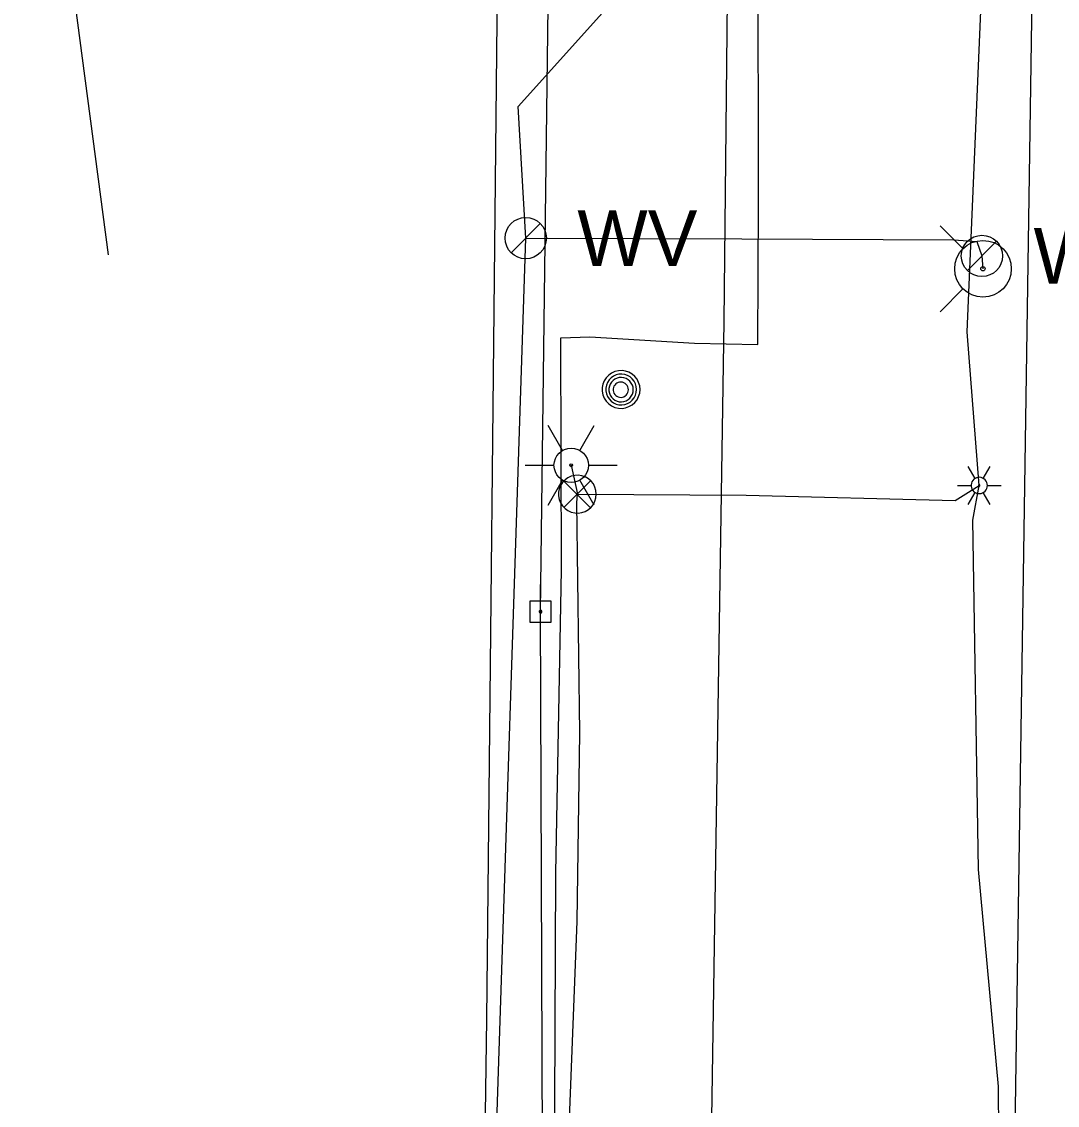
# Model space of a CAD drawing. Extents: x 600849 to 606371, y 330010 to 403088.
# Drawn here: x 601907.9 to 602088.4, y 360546.6 to 360735.4 of the extents above; entities that cross this region are included whole.
import ezdxf

# ---------------------------------------------------------------- set-up
doc = ezdxf.new("R2010")
doc.units = 0
for name, color, linetype in [('E_LTG', 7, 'Continuous'), ('E_SIG', 7, 'Continuous'), ('E_UTL_E_UG', 7, 'Continuous'), ('E_UTL_EPowerPole', 7, 'Continuous'), ('E_UTL_FO_UG', 7, 'Continuous'), ('E_UTL_G_UG', 7, 'Continuous'), ('E_UTL_MH', 7, 'Continuous'), ('E_UTL_Overhead', 7, 'Continuous'), ('E_UTL_SAN_UG', 7, 'Continuous'), ('E_UTL_T_UG', 7, 'Continuous'), ('E_UTL_W', 7, 'Continuous'), ('E_UTL_W_UG', 7, 'Continuous'), ('E_UTL_WHydrant', 7, 'Continuous')]:
    doc.layers.add(name, color=color, linetype=linetype)

# ---------------------------------------------------------------- blocks, each defined once
blk = doc.blocks.new('LPOL')
at = {"layer": 'E_LTG'}
for p, q in [((-2.29, 3.96), (-6.1, 10.56)), ((2.29, 3.96), (6.1, 10.56)), ((-12.19, 0), (-4.57, 0)), ((4.57, 0), (12.19, 0)), ((-6.1, -10.56), (-2.29, -3.96)), ((6.1, -10.56), (2.29, -3.96))]:
    blk.add_line(p, q, dxfattribs=at)
for radius in [4.57, 4.57, 4.57, 0.381]:
    blk.add_circle((0, 0), radius, dxfattribs=at)
blk = doc.blocks.new('WV')
at = {"layer": 'E_UTL_W'}
blk.add_line((-8.62, -8.62), (8.62, 8.62), dxfattribs=at)
blk.add_circle((0, 0), 12.19, dxfattribs=at)
blk.add_text('WV', height=32.918, dxfattribs=at).set_placement((30.48, -16.46))
blk = doc.blocks.new('HYD')
at = {"layer": 'E_UTL_WHydrant'}
for p, q in [((-11.69, 11.7), (-25.35, 25.35)), ((11.7, 11.7), (25.36, 25.35))]:
    blk.add_line(p, q, dxfattribs=at)
for radius in [16.72, 1.28]:
    blk.add_circle((0, 0), radius, dxfattribs=at)

msp = doc.modelspace()

# ---------------------------------------------------------------- linework, layer by layer
at = {"layer": 'E_LTG'}
for points in [[(602074.09, 360655.83), (602072.9, 360657.89)], [(602075.52, 360655.83), (602076.71, 360657.89)], [(602076.24, 360654.59), (602076.21, 360654.87), (602076.13, 360655.13), (602076.01, 360655.37), (602075.84, 360655.58), (602075.64, 360655.76), (602075.4, 360655.89), (602075.14, 360655.98), (602074.87, 360656.02), (602074.6, 360656.01), (602074.34, 360655.95), (602074.09, 360655.83), (602073.87, 360655.67), (602073.68, 360655.48), (602073.54, 360655.25), (602073.44, 360655), (602073.38, 360654.73), (602073.38, 360654.46), (602073.44, 360654.19), (602073.54, 360653.94), (602073.68, 360653.71), (602073.87, 360653.51), (602074.09, 360653.36), (602074.34, 360653.24), (602074.6, 360653.18), (602074.87, 360653.17), (602075.14, 360653.21), (602075.4, 360653.29), (602075.64, 360653.43), (602075.84, 360653.61), (602076.01, 360653.82), (602076.13, 360654.06), (602076.21, 360654.32), (602076.24, 360654.59)], [(602076.24, 360654.59), (602076.21, 360654.87), (602076.13, 360655.13), (602076.01, 360655.37), (602075.84, 360655.58), (602075.64, 360655.76), (602075.4, 360655.89), (602075.14, 360655.98), (602074.87, 360656.02), (602074.6, 360656.01), (602074.34, 360655.95), (602074.09, 360655.83), (602073.87, 360655.67), (602073.68, 360655.48), (602073.54, 360655.25), (602073.44, 360655), (602073.38, 360654.73), (602073.38, 360654.46), (602073.44, 360654.19), (602073.54, 360653.94), (602073.68, 360653.71), (602073.87, 360653.51), (602074.09, 360653.36), (602074.34, 360653.24), (602074.6, 360653.18), (602074.87, 360653.17), (602075.14, 360653.21), (602075.4, 360653.29), (602075.64, 360653.43), (602075.84, 360653.61), (602076.01, 360653.82), (602076.13, 360654.06), (602076.21, 360654.32), (602076.24, 360654.59)], [(602076.24, 360654.59), (602076.21, 360654.87), (602076.13, 360655.13), (602076.01, 360655.37), (602075.84, 360655.58), (602075.64, 360655.76), (602075.4, 360655.89), (602075.14, 360655.98), (602074.87, 360656.02), (602074.6, 360656.01), (602074.34, 360655.95), (602074.09, 360655.83), (602073.87, 360655.67), (602073.68, 360655.48), (602073.54, 360655.25), (602073.44, 360655), (602073.38, 360654.73), (602073.38, 360654.46), (602073.44, 360654.19), (602073.54, 360653.94), (602073.68, 360653.71), (602073.87, 360653.51), (602074.09, 360653.36), (602074.34, 360653.24), (602074.6, 360653.18), (602074.87, 360653.17), (602075.14, 360653.21), (602075.4, 360653.29), (602075.64, 360653.43), (602075.84, 360653.61), (602076.01, 360653.82), (602076.13, 360654.06), (602076.21, 360654.32), (602076.24, 360654.59)], [(602071, 360654.59), (602073.38, 360654.59)], [(602074.93, 360654.59), (602074.92, 360654.62), (602074.92, 360654.64), (602074.91, 360654.66), (602074.89, 360654.68), (602074.88, 360654.69), (602074.86, 360654.7), (602074.83, 360654.71), (602074.81, 360654.71), (602074.79, 360654.71), (602074.77, 360654.71), (602074.75, 360654.7), (602074.73, 360654.68), (602074.71, 360654.67), (602074.7, 360654.65), (602074.69, 360654.63), (602074.69, 360654.61), (602074.69, 360654.58), (602074.69, 360654.56), (602074.7, 360654.54), (602074.71, 360654.52), (602074.73, 360654.5), (602074.75, 360654.49), (602074.77, 360654.48), (602074.79, 360654.48), (602074.81, 360654.48), (602074.83, 360654.48), (602074.86, 360654.49), (602074.88, 360654.5), (602074.89, 360654.51), (602074.91, 360654.53), (602074.92, 360654.55), (602074.92, 360654.57), (602074.93, 360654.59)], [(602076.24, 360654.59), (602078.62, 360654.59)], [(602072.9, 360651.29), (602074.09, 360653.36)], [(602076.71, 360651.29), (602075.52, 360653.36)]]:
    msp.add_lwpolyline(points, dxfattribs=at)
at = {"layer": 'E_SIG'}
for points in [[(602008.07, 360653.08), (602008.01, 360653.71), (602007.83, 360654.31), (602007.55, 360654.87), (602007.16, 360655.36), (602006.69, 360655.77), (602006.14, 360656.09), (602005.55, 360656.29), (602004.93, 360656.38), (602004.3, 360656.35), (602003.69, 360656.2), (602003.12, 360655.94), (602002.61, 360655.58), (602002.18, 360655.12), (602001.84, 360654.6), (602001.6, 360654.01), (602001.49, 360653.4), (602001.49, 360652.77), (602001.6, 360652.15), (602001.84, 360651.57), (602002.18, 360651.04), (602002.61, 360650.59), (602003.12, 360650.23), (602003.69, 360649.97), (602004.3, 360649.82), (602004.93, 360649.79), (602005.55, 360649.88), (602006.14, 360650.08), (602006.69, 360650.4), (602007.16, 360650.81), (602007.55, 360651.3), (602007.83, 360651.86), (602008.01, 360652.46), (602008.07, 360653.08)], [(602007.03, 360655.42), (602002.42, 360650.76)], [(602002.42, 360655.37), (602007.08, 360650.72)]]:
    msp.add_lwpolyline(points, dxfattribs=at)
at = {"layer": 'E_UTL_E_UG'}
for points in [[(602053.77, 360530.85), (602076.87, 360531.71), (602078.02, 360532.2), (602078.28, 360533.38), (602078.18, 360549.85), (602074.67, 360587.67), (602073.7, 360648.55), (602074.81, 360654.59), (602072.73, 360681.35), (602075.25, 360741.43), (602075.51, 360776.88), (602074.07, 360779.63)], [(602003.69, 360658.11), (602004.77, 360653.08), (602034.17, 360652.91), (602070.61, 360651.97), (602074.81, 360654.59)], [(602001.95, 360506.81), (602004.75, 360578.58), (602005.19, 360611.49), (602004.69, 360651.56), (602004.77, 360653.08)]]:
    msp.add_lwpolyline(points, dxfattribs=at)
at = {"layer": 'E_UTL_EPowerPole'}
for points in [[(601998.33, 360634.45), (601998.33, 360637.36)], [(602000.17, 360634.45), (601996.48, 360634.45)], [(601996.48, 360634.45), (601996.48, 360630.76)], [(602000.17, 360630.76), (602000.17, 360634.45)], [(601998.6, 360632.61), (601998.59, 360632.65), (601998.58, 360632.7), (601998.56, 360632.74), (601998.53, 360632.77), (601998.5, 360632.8), (601998.46, 360632.82), (601998.41, 360632.84), (601998.37, 360632.85), (601998.32, 360632.84), (601998.28, 360632.83), (601998.24, 360632.81), (601998.2, 360632.79), (601998.17, 360632.76), (601998.15, 360632.72), (601998.13, 360632.67), (601998.12, 360632.63), (601998.12, 360632.58), (601998.13, 360632.54), (601998.15, 360632.5), (601998.17, 360632.46), (601998.2, 360632.43), (601998.24, 360632.4), (601998.28, 360632.38), (601998.32, 360632.37), (601998.37, 360632.37), (601998.41, 360632.38), (601998.46, 360632.39), (601998.5, 360632.41), (601998.53, 360632.44), (601998.56, 360632.48), (601998.58, 360632.52), (601998.59, 360632.56), (601998.6, 360632.61)], [(601996.48, 360630.76), (602000.17, 360630.76)]]:
    msp.add_lwpolyline(points, dxfattribs=at)
at = {"layer": 'E_UTL_FO_UG'}
msp.add_lwpolyline([(601968.65, 360386.08), (601976.22, 360388.87), (601983.25, 360392.46), (601985.31, 360395.68), (601987.23, 360437.76), (601988.99, 360561.58), (601990.78, 360735.64), (601990.89, 360759.03), (601994.1, 360873.25), (601992.88, 360897.92), (601994.67, 360899.73), (602000.96, 360899.64), (602006.74, 360896.26), (602011.28, 360895.11), (602022.21, 360896.51), (602031.08, 360901.07)], dxfattribs=at)
at = {"layer": 'E_UTL_G_UG'}
for points in [[(602006.92, 360680.47), (602025.21, 360679.38), (602036.22, 360679.19), (602036.34, 360703.77), (602036.28, 360749.05), (602037.76, 360798.12), (602039.12, 360818.22), (602037.86, 360840.72), (602038.53, 360874.23), (602037.21, 360912.25), (602034.04, 360925.66), (602022.18, 360936.43), (602016.69, 360950.1), (602016.66, 360966.48), (602016.87, 360996.07), (602016.75, 361052.34), (602016.85, 361080.95), (602017.32, 361090.63), (602017.14, 361102.37), (602017.4, 361137.08), (602017.28, 361169.45), (602018.15, 361239.45), (602018.69, 361265.35), (602018.44, 361304.63)], [(601995.5, 360174.54), (601997.19, 360243.87), (601997.83, 360268.15), (601997.03, 360315.19), (602000.54, 360478.93), (602001, 360587.11), (602001.98, 360639.92), (602001.87, 360680.3), (602006.92, 360680.47)]]:
    msp.add_lwpolyline(points, dxfattribs=at)
at = {"layer": 'E_UTL_MH'}
for points in [[(602015.69, 360671.33), (602015.63, 360671.95), (602015.45, 360672.55), (602015.16, 360673.11), (602014.78, 360673.61), (602014.3, 360674.02), (602013.76, 360674.33), (602013.17, 360674.53), (602012.55, 360674.62), (602011.92, 360674.59), (602011.31, 360674.45), (602010.74, 360674.19), (602010.23, 360673.82), (602009.79, 360673.37), (602009.46, 360672.84), (602009.22, 360672.26), (602009.1, 360671.64), (602009.1, 360671.01), (602009.22, 360670.4), (602009.46, 360669.82), (602009.79, 360669.29), (602010.23, 360668.83), (602010.74, 360668.47), (602011.31, 360668.21), (602011.92, 360668.06), (602012.55, 360668.03), (602013.17, 360668.12), (602013.76, 360668.33), (602014.3, 360668.64), (602014.78, 360669.05), (602015.16, 360669.54), (602015.45, 360670.1), (602015.63, 360670.7), (602015.69, 360671.33)], [(602015.07, 360671.32), (602015.02, 360671.83), (602014.88, 360672.32), (602014.65, 360672.77), (602014.33, 360673.17), (602013.95, 360673.5), (602013.51, 360673.76), (602013.03, 360673.92), (602012.52, 360674), (602012.02, 360673.97), (602011.52, 360673.85), (602011.06, 360673.64), (602010.64, 360673.35), (602010.29, 360672.98), (602010.02, 360672.55), (602009.83, 360672.08), (602009.73, 360671.58), (602009.73, 360671.07), (602009.83, 360670.57), (602010.02, 360670.1), (602010.29, 360669.67), (602010.64, 360669.3), (602011.06, 360669.01), (602011.52, 360668.79), (602012.02, 360668.67), (602012.52, 360668.65), (602013.03, 360668.72), (602013.51, 360668.89), (602013.95, 360669.14), (602014.33, 360669.48), (602014.65, 360669.88), (602014.88, 360670.33), (602015.02, 360670.82), (602015.07, 360671.32)], [(602014.51, 360671.29), (602014.47, 360671.7), (602014.36, 360672.09), (602014.17, 360672.45), (602013.92, 360672.76), (602013.62, 360673.03), (602013.27, 360673.23), (602012.88, 360673.36), (602012.48, 360673.42), (602012.08, 360673.4), (602011.68, 360673.31), (602011.32, 360673.14), (602010.99, 360672.9), (602010.71, 360672.61), (602010.49, 360672.27), (602010.34, 360671.89), (602010.26, 360671.5), (602010.26, 360671.09), (602010.34, 360670.7), (602010.49, 360670.32), (602010.71, 360669.98), (602010.99, 360669.69), (602011.32, 360669.45), (602011.68, 360669.28), (602012.08, 360669.19), (602012.48, 360669.17), (602012.88, 360669.23), (602013.27, 360669.36), (602013.62, 360669.56), (602013.92, 360669.83), (602014.17, 360670.14), (602014.36, 360670.5), (602014.47, 360670.89), (602014.51, 360671.29)], [(602013.65, 360671.28), (602013.63, 360671.53), (602013.56, 360671.77), (602013.44, 360672), (602013.29, 360672.2), (602013.1, 360672.36), (602012.88, 360672.49), (602012.64, 360672.57), (602012.39, 360672.61), (602012.13, 360672.6), (602011.89, 360672.54), (602011.66, 360672.43), (602011.45, 360672.29), (602011.28, 360672.1), (602011.14, 360671.89), (602011.04, 360671.65), (602011, 360671.41), (602011, 360671.15), (602011.04, 360670.9), (602011.14, 360670.67), (602011.28, 360670.46), (602011.45, 360670.27), (602011.66, 360670.13), (602011.89, 360670.02), (602012.13, 360669.96), (602012.39, 360669.95), (602012.64, 360669.99), (602012.88, 360670.07), (602013.1, 360670.19), (602013.29, 360670.36), (602013.44, 360670.56), (602013.56, 360670.78), (602013.63, 360671.03), (602013.65, 360671.28)]]:
    msp.add_lwpolyline(points, dxfattribs=at)
at = {"layer": 'E_UTL_Overhead'}
for points in [[(601976.75, 358958.92), (601977.97, 359111.94), (601981.19, 359312.23), (601983.51, 359526.6), (601985.8, 359662.25), (601987.84, 359828.62), (601989.65, 359947.39), (601991.34, 360075.03), (601992.79, 360204.36), (601996.6, 360395.42), (601996.88, 360486.88), (601998.68, 360539.79), (601998.36, 360632.61), (601999.96, 360761.05), (602001.64, 360876.73), (602001.68, 360897.47), (602002.94, 360981.08), (602003.73, 361045.7), (602006.07, 361225.37), (602007.31, 361412.08)], [(601923.06, 360694.77), (601912.25, 360776.58), (601907.9, 360804.03)]]:
    msp.add_lwpolyline(points, dxfattribs=at)
at = {"layer": 'E_UTL_SAN_UG'}
msp.add_line((602080.28, 360488.41), (602085.49, 360833.82), dxfattribs=at)
at = {"layer": 'E_UTL_T_UG'}
for points in [[(602030.35, 360683.16), (602031.52, 360795.56), (602031.08, 360901.07), (602030.64, 360907.54), (602030.58, 360936.46), (602031.56, 361016.7), (602033, 361121.75), (602029, 361187.95), (602030.09, 361332.68)], [(602007.51, 358972.14), (602009.77, 359124.48), (602011.31, 359275.24), (602014.79, 359322.97), (602016.6, 359492.93), (602016.88, 359658.26), (602018.98, 359809.25), (602022.42, 359980.76), (602021.62, 360120.35), (602030.35, 360683.16)]]:
    msp.add_lwpolyline(points, dxfattribs=at)
at = {"layer": 'E_UTL_W_UG'}
for points in [[(601987, 360173.39), (601989.12, 360321.85), (601989.42, 360397.84), (601993.04, 360491.39), (601990.27, 360529.45), (601995.76, 360697.7), (601994.43, 360720.62), (602016.49, 360745.17), (602016.23, 360812.98), (602016.34, 360818.82), (602015.49, 360910.91), (601998.95, 360934.46), (601998.77, 360941.78), (601997.77, 361076.86), (602000.09, 361141.41), (601996.33, 361146.11), (601997.05, 361257.96), (601996.62, 361325.18)], [(601995.76, 360697.7), (602033.41, 360697.55), (602070.41, 360697.4), (602074.39, 360697.11), (602075.29, 360694.6), (602075.47, 360692.36)]]:
    msp.add_lwpolyline(points, dxfattribs=at)

# ---------------------------------------------------------------- block references
at = {"layer": 'E_UTL_E_UG'}
for name, p, xscale, yscale in [('WV', (601995.76, 360697.7), 0.29527500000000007, 0.29527500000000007), ('WV', (602075.29, 360694.6), 0.29527500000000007, 0.29527500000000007), ('LPOL', (602003.69, 360658.11), 0.6561666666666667, 0.6561666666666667)]:
    msp.add_blockref(name, p, dxfattribs=dict(at, xscale=xscale, yscale=yscale))
at = {"layer": 'E_UTL_E_UG', "xscale": 0.29527500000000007, "yscale": 0.29527500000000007, "rotation": 89.99999999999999}
msp.add_blockref('HYD', (602075.47, 360692.36), dxfattribs=at)

doc.saveas('drawing.dxf')
